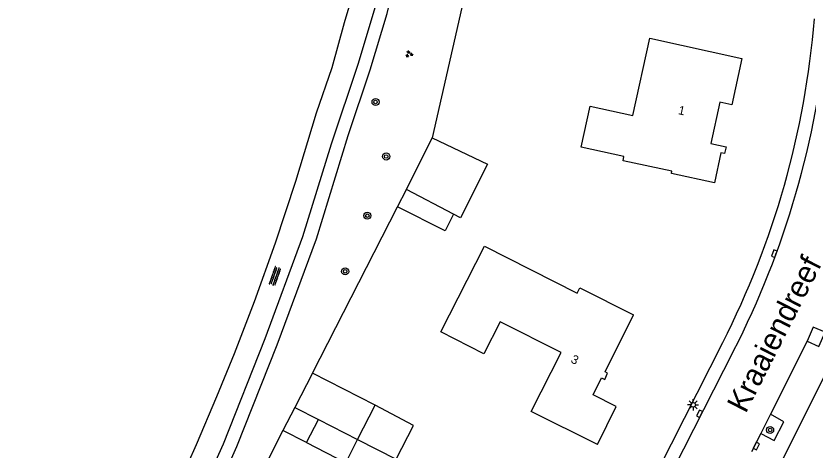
# Model space of a CAD drawing. Extents: x 131000 to 133014, y 396499 to 399001.
# Drawn here: x 131161.6 to 131251.5, y 397624.6 to 397673.8 of the extents above; entities that cross this region are included whole.
import ezdxf

# ---------------------------------------------------------------- set-up
doc = ezdxf.new("R2010")
doc.units = 0
for name, color, linetype in [('gg-afsc-erfafscheiding', 7, 'Continuous'), ('gg-afsc-muur', 7, 'Continuous'), ('gg-anno-huisnummerreeks BGT', 7, 'Continuous'), ('gg-anno-openbare ruimte label', 7, 'Continuous'), ('gg-bbg-bijgebouw', 7, 'Continuous'), ('gg-bbg-gedigitaliseerde bebouwing', 7, 'Continuous'), ('gg-bbg-gedigitaliseerde bijgebouw', 7, 'Continuous'), ('gg-bbg-hoofdgebouw', 7, 'Continuous'), ('gg-bbg-luifel en loopbrug', 7, 'Continuous'), ('gg-knt-onverhard', 7, 'Continuous'), ('gg-knt-verharding', 7, 'Continuous'), ('gt-grn-groengrens', 7, 'Continuous'), ('gt-symb-boom', 7, 'Continuous'), ('gt-symb-groenvak', 7, 'Continuous'), ('gt-symb-kolk', 7, 'Continuous'), ('gt-symb-lichtmast', 7, 'Continuous'), ('gt-symb-overige verharding', 7, 'Continuous')]:
    doc.layers.add(name, color=color, linetype=linetype)

# ---------------------------------------------------------------- blocks, each defined once
blk = doc.blocks.new('gt0-BOOM')
at = {"layer": 'gt-symb-boom'}
for radius in [0.4, 0.2]:
    blk.add_circle((0, 0), radius, dxfattribs=at)
blk = doc.blocks.new('gt0-KOLK')
at = {"layer": 'gt-symb-kolk'}
blk.add_lwpolyline([(0, 0), (0.375, 0), (0.375, 0.4), (-0.375, 0.4), (-0.375, 0), (0, 0)], dxfattribs=at)
blk = doc.blocks.new('gt0-LMAST')
at = {"layer": 'gt-symb-lichtmast'}
for p, q in [((-0.182, 0.173), (-0.447, 0.438)), ((-0.005, 0.246), (-0.005, 0.621)), ((0.172, 0.173), (0.437, 0.438)), ((-0.255, -0.004), (-0.63, -0.004)), ((-0.182, -0.181), (-0.447, -0.446)), ((-0.005, -0.254), (-0.005, -0.629)), ((0.437, -0.446), (0.172, -0.181)), ((0.245, -0.004), (0.62, -0.004))]:
    blk.add_line(p, q, dxfattribs=at)
blk.add_circle((-0.005, -0.004), 0.25, dxfattribs=at)
blk = doc.blocks.new('gt0-GRVAK')
at = {"layer": 'gt-symb-groenvak'}
for p, q in [((-0.11, 0.189), (-0.228, 0.24)), ((-0.182, 0.153), (0.088, 0.153)), ((-0.091, 0.211), (-0.156, 0.322)), ((-0.047, 0.214), (-0.047, 0.393)), ((-0.004, 0.211), (0.061, 0.322)), ((0.015, 0.189), (0.133, 0.24)), ((0.262, -0.052), (0.197, 0.059)), ((0.305, -0.049), (0.305, 0.13)), ((0.349, -0.052), (0.414, 0.059)), ((-0.245, -0.228), (-0.363, -0.177)), ((-0.318, -0.264), (-0.047, -0.264)), ((-0.226, -0.206), (-0.291, -0.095)), ((-0.183, -0.203), (-0.183, -0.024)), ((-0.139, -0.206), (-0.074, -0.095)), ((-0.12, -0.228), (-0.002, -0.177)), ((0.243, -0.074), (0.125, -0.023)), ((0.17, -0.11), (0.441, -0.11)), ((0.368, -0.074), (0.486, -0.023))]:
    blk.add_line(p, q, dxfattribs=at)
blk = doc.blocks.new('gt0-OVH')
at = {"layer": 'gt-symb-overige verharding'}
for points in [[(-0.972, 0.298), (-0.967, 0.308), (-0.965, 0.319), (-0.966, 0.33), (-0.971, 0.34), (-0.978, 0.348), (-0.988, 0.353), (-0.999, 0.355), (-1.01, 0.354), (-1.02, 0.349), (-1.028, 0.342), (-1.033, 0.332), (-1.035, 0.321), (-1.034, 0.31), (-1.029, 0.3), (-1.022, 0.292), (-1.012, 0.287), (-1.001, 0.285), (-0.99, 0.286), (-0.98, 0.291)], [(-0.872, 0.106), (-0.867, 0.116), (-0.865, 0.126), (-0.866, 0.137), (-0.871, 0.147), (-0.878, 0.156), (-0.888, 0.161), (-0.899, 0.163), (-0.91, 0.162), (-0.92, 0.157), (-0.928, 0.15), (-0.933, 0.14), (-0.935, 0.129), (-0.934, 0.118), (-0.929, 0.108), (-0.922, 0.1), (-0.912, 0.095), (-0.901, 0.092), (-0.89, 0.094), (-0.88, 0.098)], [(-0.772, 0.298), (-0.767, 0.308), (-0.765, 0.319), (-0.766, 0.33), (-0.771, 0.34), (-0.778, 0.348), (-0.788, 0.353), (-0.799, 0.355), (-0.81, 0.354), (-0.82, 0.349), (-0.828, 0.342), (-0.833, 0.332), (-0.835, 0.321), (-0.834, 0.31), (-0.829, 0.3), (-0.822, 0.292), (-0.812, 0.287), (-0.801, 0.285), (-0.79, 0.286), (-0.78, 0.291)], [(-0.672, 0.106), (-0.667, 0.116), (-0.665, 0.126), (-0.666, 0.137), (-0.671, 0.147), (-0.678, 0.156), (-0.688, 0.161), (-0.699, 0.163), (-0.71, 0.162), (-0.72, 0.157), (-0.728, 0.15), (-0.733, 0.14), (-0.735, 0.129), (-0.734, 0.118), (-0.729, 0.108), (-0.722, 0.1), (-0.712, 0.095), (-0.701, 0.092), (-0.69, 0.094), (-0.68, 0.098)], [(-0.572, 0.298), (-0.567, 0.308), (-0.565, 0.319), (-0.566, 0.33), (-0.571, 0.34), (-0.578, 0.348), (-0.588, 0.353), (-0.599, 0.355), (-0.61, 0.354), (-0.62, 0.349), (-0.628, 0.342), (-0.633, 0.332), (-0.635, 0.321), (-0.634, 0.31), (-0.629, 0.3), (-0.622, 0.292), (-0.612, 0.287), (-0.601, 0.285), (-0.59, 0.286), (-0.58, 0.291)], [(-0.472, 0.106), (-0.467, 0.116), (-0.465, 0.126), (-0.466, 0.137), (-0.471, 0.147), (-0.478, 0.156), (-0.488, 0.161), (-0.499, 0.163), (-0.51, 0.162), (-0.52, 0.157), (-0.528, 0.15), (-0.533, 0.14), (-0.535, 0.129), (-0.534, 0.118), (-0.529, 0.108), (-0.522, 0.1), (-0.512, 0.095), (-0.501, 0.092), (-0.49, 0.094), (-0.48, 0.098)], [(-0.372, 0.298), (-0.367, 0.308), (-0.365, 0.319), (-0.366, 0.33), (-0.371, 0.34), (-0.378, 0.348), (-0.388, 0.353), (-0.399, 0.355), (-0.41, 0.354), (-0.42, 0.349), (-0.428, 0.342), (-0.433, 0.332), (-0.435, 0.321), (-0.434, 0.31), (-0.429, 0.3), (-0.422, 0.292), (-0.412, 0.287), (-0.401, 0.285), (-0.39, 0.286), (-0.38, 0.291)], [(-0.272, 0.106), (-0.267, 0.116), (-0.265, 0.126), (-0.266, 0.137), (-0.271, 0.147), (-0.278, 0.156), (-0.288, 0.161), (-0.299, 0.163), (-0.31, 0.162), (-0.32, 0.157), (-0.328, 0.15), (-0.333, 0.14), (-0.335, 0.129), (-0.334, 0.118), (-0.329, 0.108), (-0.322, 0.1), (-0.312, 0.095), (-0.301, 0.092), (-0.29, 0.094), (-0.28, 0.098)], [(-0.172, 0.298), (-0.167, 0.308), (-0.165, 0.319), (-0.166, 0.33), (-0.171, 0.34), (-0.178, 0.348), (-0.188, 0.353), (-0.199, 0.355), (-0.21, 0.354), (-0.22, 0.349), (-0.228, 0.342), (-0.233, 0.332), (-0.235, 0.321), (-0.234, 0.31), (-0.229, 0.3), (-0.222, 0.292), (-0.212, 0.287), (-0.201, 0.285), (-0.19, 0.286), (-0.18, 0.291)], [(-0.072, 0.106), (-0.067, 0.116), (-0.065, 0.126), (-0.066, 0.137), (-0.071, 0.147), (-0.078, 0.156), (-0.088, 0.161), (-0.099, 0.163), (-0.11, 0.162), (-0.12, 0.157), (-0.128, 0.15), (-0.133, 0.14), (-0.135, 0.129), (-0.134, 0.118), (-0.129, 0.108), (-0.122, 0.1), (-0.112, 0.095), (-0.101, 0.092), (-0.09, 0.094), (-0.08, 0.098)], [(0.028, 0.298), (0.033, 0.308), (0.035, 0.319), (0.034, 0.33), (0.029, 0.34), (0.022, 0.348), (0.012, 0.353), (0.001, 0.355), (-0.01, 0.354), (-0.02, 0.349), (-0.028, 0.342), (-0.033, 0.332), (-0.035, 0.321), (-0.034, 0.31), (-0.029, 0.3), (-0.022, 0.292), (-0.012, 0.287), (-0.001, 0.285), (0.01, 0.286), (0.02, 0.291)], [(0.128, 0.106), (0.133, 0.116), (0.135, 0.126), (0.134, 0.137), (0.129, 0.147), (0.122, 0.156), (0.112, 0.161), (0.101, 0.163), (0.09, 0.162), (0.08, 0.157), (0.072, 0.15), (0.067, 0.14), (0.065, 0.129), (0.066, 0.118), (0.071, 0.108), (0.078, 0.1), (0.088, 0.095), (0.099, 0.092), (0.11, 0.094), (0.12, 0.098)], [(0.228, 0.298), (0.233, 0.308), (0.235, 0.319), (0.234, 0.33), (0.229, 0.34), (0.222, 0.348), (0.212, 0.353), (0.201, 0.355), (0.19, 0.354), (0.18, 0.349), (0.172, 0.342), (0.167, 0.332), (0.165, 0.321), (0.166, 0.31), (0.171, 0.3), (0.178, 0.292), (0.188, 0.287), (0.199, 0.285), (0.21, 0.286), (0.22, 0.291)], [(0.328, 0.106), (0.333, 0.116), (0.335, 0.126), (0.334, 0.137), (0.329, 0.147), (0.322, 0.156), (0.312, 0.161), (0.301, 0.163), (0.29, 0.162), (0.28, 0.157), (0.272, 0.15), (0.267, 0.14), (0.265, 0.129), (0.266, 0.118), (0.271, 0.108), (0.278, 0.1), (0.288, 0.095), (0.299, 0.092), (0.31, 0.094), (0.32, 0.098)], [(0.428, 0.298), (0.433, 0.308), (0.435, 0.319), (0.434, 0.33), (0.429, 0.34), (0.422, 0.348), (0.412, 0.353), (0.401, 0.355), (0.39, 0.354), (0.38, 0.349), (0.372, 0.342), (0.367, 0.332), (0.365, 0.321), (0.366, 0.31), (0.371, 0.3), (0.378, 0.292), (0.388, 0.287), (0.399, 0.285), (0.41, 0.286), (0.42, 0.291)], [(0.528, 0.106), (0.533, 0.116), (0.535, 0.126), (0.534, 0.137), (0.529, 0.147), (0.522, 0.156), (0.512, 0.161), (0.501, 0.163), (0.49, 0.162), (0.48, 0.157), (0.472, 0.15), (0.467, 0.14), (0.465, 0.129), (0.466, 0.118), (0.471, 0.108), (0.478, 0.1), (0.488, 0.095), (0.499, 0.092), (0.51, 0.094), (0.52, 0.098)], [(0.628, 0.298), (0.633, 0.308), (0.635, 0.319), (0.634, 0.33), (0.629, 0.34), (0.622, 0.348), (0.612, 0.353), (0.601, 0.355), (0.59, 0.354), (0.58, 0.349), (0.572, 0.342), (0.567, 0.332), (0.565, 0.321), (0.566, 0.31), (0.571, 0.3), (0.578, 0.292), (0.588, 0.287), (0.599, 0.285), (0.61, 0.286), (0.62, 0.291)], [(0.728, 0.106), (0.733, 0.116), (0.735, 0.126), (0.734, 0.137), (0.729, 0.147), (0.722, 0.156), (0.712, 0.161), (0.701, 0.163), (0.69, 0.162), (0.68, 0.157), (0.672, 0.15), (0.667, 0.14), (0.665, 0.129), (0.666, 0.118), (0.671, 0.108), (0.678, 0.1), (0.688, 0.095), (0.699, 0.092), (0.71, 0.094), (0.72, 0.098)], [(0.828, 0.298), (0.833, 0.308), (0.835, 0.319), (0.834, 0.33), (0.829, 0.34), (0.822, 0.348), (0.812, 0.353), (0.801, 0.355), (0.79, 0.354), (0.78, 0.349), (0.772, 0.342), (0.767, 0.332), (0.765, 0.321), (0.766, 0.31), (0.771, 0.3), (0.778, 0.292), (0.788, 0.287), (0.799, 0.285), (0.81, 0.286), (0.82, 0.291)], [(0.928, 0.106), (0.933, 0.116), (0.935, 0.126), (0.934, 0.137), (0.929, 0.147), (0.922, 0.156), (0.912, 0.161), (0.901, 0.163), (0.89, 0.162), (0.88, 0.157), (0.872, 0.15), (0.867, 0.14), (0.865, 0.129), (0.866, 0.118), (0.871, 0.108), (0.878, 0.1), (0.888, 0.095), (0.899, 0.092), (0.91, 0.094), (0.92, 0.098)], [(1.028, 0.298), (1.033, 0.308), (1.035, 0.319), (1.034, 0.33), (1.029, 0.34), (1.022, 0.348), (1.012, 0.353), (1.001, 0.355), (0.99, 0.354), (0.98, 0.349), (0.972, 0.342), (0.967, 0.332), (0.965, 0.321), (0.966, 0.31), (0.971, 0.3), (0.978, 0.292), (0.988, 0.287), (0.999, 0.285), (1.01, 0.286), (1.02, 0.291)], [(-0.972, -0.142), (-0.967, -0.132), (-0.965, -0.121), (-0.966, -0.11), (-0.971, -0.1), (-0.978, -0.092), (-0.988, -0.087), (-0.999, -0.085), (-1.01, -0.086), (-1.02, -0.091), (-1.028, -0.098), (-1.033, -0.108), (-1.035, -0.119), (-1.034, -0.13), (-1.029, -0.14), (-1.022, -0.148), (-1.012, -0.153), (-1.001, -0.155), (-0.99, -0.154), (-0.98, -0.149)], [(-0.872, -0.334), (-0.867, -0.324), (-0.865, -0.314), (-0.866, -0.303), (-0.871, -0.293), (-0.878, -0.284), (-0.888, -0.279), (-0.899, -0.277), (-0.91, -0.278), (-0.92, -0.283), (-0.928, -0.29), (-0.933, -0.3), (-0.935, -0.311), (-0.934, -0.322), (-0.929, -0.332), (-0.922, -0.34), (-0.912, -0.345), (-0.901, -0.348), (-0.89, -0.346), (-0.88, -0.342)], [(-0.772, -0.142), (-0.767, -0.132), (-0.765, -0.121), (-0.766, -0.11), (-0.771, -0.1), (-0.778, -0.092), (-0.788, -0.087), (-0.799, -0.085), (-0.81, -0.086), (-0.82, -0.091), (-0.828, -0.098), (-0.833, -0.108), (-0.835, -0.119), (-0.834, -0.13), (-0.829, -0.14), (-0.822, -0.148), (-0.812, -0.153), (-0.801, -0.155), (-0.79, -0.154), (-0.78, -0.149)], [(-0.672, -0.334), (-0.667, -0.324), (-0.665, -0.314), (-0.666, -0.303), (-0.671, -0.293), (-0.678, -0.284), (-0.688, -0.279), (-0.699, -0.277), (-0.71, -0.278), (-0.72, -0.283), (-0.728, -0.29), (-0.733, -0.3), (-0.735, -0.311), (-0.734, -0.322), (-0.729, -0.332), (-0.722, -0.34), (-0.712, -0.345), (-0.701, -0.348), (-0.69, -0.346), (-0.68, -0.342)], [(-0.572, -0.142), (-0.567, -0.132), (-0.565, -0.121), (-0.566, -0.11), (-0.571, -0.1), (-0.578, -0.092), (-0.588, -0.087), (-0.599, -0.085), (-0.61, -0.086), (-0.62, -0.091), (-0.628, -0.098), (-0.633, -0.108), (-0.635, -0.119), (-0.634, -0.13), (-0.629, -0.14), (-0.622, -0.148), (-0.612, -0.153), (-0.601, -0.155), (-0.59, -0.154), (-0.58, -0.149)], [(-0.472, -0.334), (-0.467, -0.324), (-0.465, -0.314), (-0.466, -0.303), (-0.471, -0.293), (-0.478, -0.284), (-0.488, -0.279), (-0.499, -0.277), (-0.51, -0.278), (-0.52, -0.283), (-0.528, -0.29), (-0.533, -0.3), (-0.535, -0.311), (-0.534, -0.322), (-0.529, -0.332), (-0.522, -0.34), (-0.512, -0.345), (-0.501, -0.348), (-0.49, -0.346), (-0.48, -0.342)], [(-0.372, -0.142), (-0.367, -0.132), (-0.365, -0.121), (-0.366, -0.11), (-0.371, -0.1), (-0.378, -0.092), (-0.388, -0.087), (-0.399, -0.085), (-0.41, -0.086), (-0.42, -0.091), (-0.428, -0.098), (-0.433, -0.108), (-0.435, -0.119), (-0.434, -0.13), (-0.429, -0.14), (-0.422, -0.148), (-0.412, -0.153), (-0.401, -0.155), (-0.39, -0.154), (-0.38, -0.149)], [(-0.272, -0.334), (-0.267, -0.324), (-0.265, -0.314), (-0.266, -0.303), (-0.271, -0.293), (-0.278, -0.284), (-0.288, -0.279), (-0.299, -0.277), (-0.31, -0.278), (-0.32, -0.283), (-0.328, -0.29), (-0.333, -0.3), (-0.335, -0.311), (-0.334, -0.322), (-0.329, -0.332), (-0.322, -0.34), (-0.312, -0.345), (-0.301, -0.348), (-0.29, -0.346), (-0.28, -0.342)], [(-0.172, -0.142), (-0.167, -0.132), (-0.165, -0.121), (-0.166, -0.11), (-0.171, -0.1), (-0.178, -0.092), (-0.188, -0.087), (-0.199, -0.085), (-0.21, -0.086), (-0.22, -0.091), (-0.228, -0.098), (-0.233, -0.108), (-0.235, -0.119), (-0.234, -0.13), (-0.229, -0.14), (-0.222, -0.148), (-0.212, -0.153), (-0.201, -0.155), (-0.19, -0.154), (-0.18, -0.149)], [(-0.072, -0.334), (-0.067, -0.324), (-0.065, -0.314), (-0.066, -0.303), (-0.071, -0.293), (-0.078, -0.284), (-0.088, -0.279), (-0.099, -0.277), (-0.11, -0.278), (-0.12, -0.283), (-0.128, -0.29), (-0.133, -0.3), (-0.135, -0.311), (-0.134, -0.322), (-0.129, -0.332), (-0.122, -0.34), (-0.112, -0.345), (-0.101, -0.348), (-0.09, -0.346), (-0.08, -0.342)], [(0.028, -0.142), (0.033, -0.132), (0.035, -0.121), (0.034, -0.11), (0.029, -0.1), (0.022, -0.092), (0.012, -0.087), (0.001, -0.085), (-0.01, -0.086), (-0.02, -0.091), (-0.028, -0.098), (-0.033, -0.108), (-0.035, -0.119), (-0.034, -0.13), (-0.029, -0.14), (-0.022, -0.148), (-0.012, -0.153), (-0.001, -0.155), (0.01, -0.154), (0.02, -0.149)], [(0.128, -0.334), (0.133, -0.324), (0.135, -0.314), (0.134, -0.303), (0.129, -0.293), (0.122, -0.284), (0.112, -0.279), (0.101, -0.277), (0.09, -0.278), (0.08, -0.283), (0.072, -0.29), (0.067, -0.3), (0.065, -0.311), (0.066, -0.322), (0.071, -0.332), (0.078, -0.34), (0.088, -0.345), (0.099, -0.348), (0.11, -0.346), (0.12, -0.342)], [(0.228, -0.142), (0.233, -0.132), (0.235, -0.121), (0.234, -0.11), (0.229, -0.1), (0.222, -0.092), (0.212, -0.087), (0.201, -0.085), (0.19, -0.086), (0.18, -0.091), (0.172, -0.098), (0.167, -0.108), (0.165, -0.119), (0.166, -0.13), (0.171, -0.14), (0.178, -0.148), (0.188, -0.153), (0.199, -0.155), (0.21, -0.154), (0.22, -0.149)], [(0.328, -0.334), (0.333, -0.324), (0.335, -0.314), (0.334, -0.303), (0.329, -0.293), (0.322, -0.284), (0.312, -0.279), (0.301, -0.277), (0.29, -0.278), (0.28, -0.283), (0.272, -0.29), (0.267, -0.3), (0.265, -0.311), (0.266, -0.322), (0.271, -0.332), (0.278, -0.34), (0.288, -0.345), (0.299, -0.348), (0.31, -0.346), (0.32, -0.342)], [(0.428, -0.142), (0.433, -0.132), (0.435, -0.121), (0.434, -0.11), (0.429, -0.1), (0.422, -0.092), (0.412, -0.087), (0.401, -0.085), (0.39, -0.086), (0.38, -0.091), (0.372, -0.098), (0.367, -0.108), (0.365, -0.119), (0.366, -0.13), (0.371, -0.14), (0.378, -0.148), (0.388, -0.153), (0.399, -0.155), (0.41, -0.154), (0.42, -0.149)], [(0.528, -0.334), (0.533, -0.324), (0.535, -0.314), (0.534, -0.303), (0.529, -0.293), (0.522, -0.284), (0.512, -0.279), (0.501, -0.277), (0.49, -0.278), (0.48, -0.283), (0.472, -0.29), (0.467, -0.3), (0.465, -0.311), (0.466, -0.322), (0.471, -0.332), (0.478, -0.34), (0.488, -0.345), (0.499, -0.348), (0.51, -0.346), (0.52, -0.342)], [(0.628, -0.142), (0.633, -0.132), (0.635, -0.121), (0.634, -0.11), (0.629, -0.1), (0.622, -0.092), (0.612, -0.087), (0.601, -0.085), (0.59, -0.086), (0.58, -0.091), (0.572, -0.098), (0.567, -0.108), (0.565, -0.119), (0.566, -0.13), (0.571, -0.14), (0.578, -0.148), (0.588, -0.153), (0.599, -0.155), (0.61, -0.154), (0.62, -0.149)], [(0.728, -0.334), (0.733, -0.324), (0.735, -0.314), (0.734, -0.303), (0.729, -0.293), (0.722, -0.284), (0.712, -0.279), (0.701, -0.277), (0.69, -0.278), (0.68, -0.283), (0.672, -0.29), (0.667, -0.3), (0.665, -0.311), (0.666, -0.322), (0.671, -0.332), (0.678, -0.34), (0.688, -0.345), (0.699, -0.348), (0.71, -0.346), (0.72, -0.342)], [(0.828, -0.142), (0.833, -0.132), (0.835, -0.121), (0.834, -0.11), (0.829, -0.1), (0.822, -0.092), (0.812, -0.087), (0.801, -0.085), (0.79, -0.086), (0.78, -0.091), (0.772, -0.098), (0.767, -0.108), (0.765, -0.119), (0.766, -0.13), (0.771, -0.14), (0.778, -0.148), (0.788, -0.153), (0.799, -0.155), (0.81, -0.154), (0.82, -0.149)], [(0.928, -0.334), (0.933, -0.324), (0.935, -0.314), (0.934, -0.303), (0.929, -0.293), (0.922, -0.284), (0.912, -0.279), (0.901, -0.277), (0.89, -0.278), (0.88, -0.283), (0.872, -0.29), (0.867, -0.3), (0.865, -0.311), (0.866, -0.322), (0.871, -0.332), (0.878, -0.34), (0.888, -0.345), (0.899, -0.348), (0.91, -0.346), (0.92, -0.342)], [(1.028, -0.142), (1.033, -0.132), (1.035, -0.121), (1.034, -0.11), (1.029, -0.1), (1.022, -0.092), (1.012, -0.087), (1.001, -0.085), (0.99, -0.086), (0.98, -0.091), (0.972, -0.098), (0.967, -0.108), (0.965, -0.119), (0.966, -0.13), (0.971, -0.14), (0.978, -0.148), (0.988, -0.153), (0.999, -0.155), (1.01, -0.154), (1.02, -0.149)]]:
    blk.add_lwpolyline(points, close=True, dxfattribs=at)

msp = doc.modelspace()

# ---------------------------------------------------------------- linework, layer by layer
at = {"layer": 'gg-afsc-erfafscheiding'}
msp.add_line((131195.214, 397633.322), (131204.866, 397652.16), dxfattribs=at)
at = {"layer": 'gg-afsc-muur'}
for p, q in [((131212.168, 397674.773), (131208.81, 397659.988)), ((131191.874, 397626.803), (131181.495, 397606.587))]:
    msp.add_line(p, q, dxfattribs=at)
at = {"layer": 'gg-bbg-bijgebouw'}
for p, q in [((131205.877, 397654.132), (131208.81, 397659.988)), ((131208.81, 397659.988), (131215.082, 397657.011)), ((131215.082, 397657.011), (131212.035, 397650.926)), ((131211.224, 397651.348), (131205.877, 397654.132)), ((131212.035, 397650.926), (131211.224, 397651.348)), ((131195.214, 397633.322), (131193.219, 397629.423)), ((131202.336, 397629.679), (131195.214, 397633.322)), ((131193.219, 397629.423), (131195.896, 397628.053)), ((131200.341, 397625.779), (131202.336, 397629.679)), ((131195.896, 397628.053), (131200.341, 397625.779))]:
    msp.add_line(p, q, dxfattribs=at)
at = {"layer": 'gg-bbg-gedigitaliseerde bebouwing'}
for points in [[(131231.587, 397662.539), (131233.492, 397671.285), (131243.95, 397669)], [(131230.568, 397657.857), (131225.706, 397658.916), (131226.725, 397663.598), (131231.587, 397662.539)], [(131240.83, 397654.88), (131235.95, 397655.96), (131236.001, 397656.195), (131230.468, 397657.399), (131230.568, 397657.857)], [(131227.57, 397625.22), (131220.055, 397628.966), (131223.442, 397635.637), (131216.537, 397639.143), (131214.685, 397635.496), (131209.799, 397637.977), (131214.742, 397647.712), (131225.275, 397642.365), (131225.58, 397642.967), (131231.66, 397639.91)]]:
    msp.add_lwpolyline(points, dxfattribs=at)
at = {"layer": 'gg-bbg-gedigitaliseerde bijgebouw'}
for p, q in [((131193.219, 397629.423), (131191.874, 397626.803)), ((131194.554, 397625.431), (131195.896, 397628.053)), ((131194.554, 397625.431), (131191.874, 397626.803))]:
    msp.add_line(p, q, dxfattribs=at)
at = {"layer": 'gg-bbg-hoofdgebouw'}
for points in [[(131243.95, 397669), (131242.8, 397663.75), (131241.45, 397664.05), (131240.43, 397659.36), (131242.16, 397658.97), (131241.99, 397658.2), (131241.58, 397658.29), (131240.83, 397654.88)], [(131227.57, 397625.22), (131229.69, 397629.52), (131227.06, 397630.84), (131228.02, 397632.78), (131228.39, 397632.6), (131228.72, 397633.29), (131228.42, 397633.46), (131231.66, 397639.91)]]:
    msp.add_lwpolyline(points, dxfattribs=at)
at = {"layer": 'gg-bbg-luifel en loopbrug'}
msp.add_line((131204.866, 397652.16), (131205.877, 397654.132), dxfattribs=at)
for points in [[(131211.224, 397651.348), (131210.282, 397649.459), (131204.866, 397652.16)], [(131200.341, 397625.779), (131204.709, 397623.544), (131206.67, 397627.378), (131202.336, 397629.679)], [(131194.554, 397625.431), (131198.999, 397623.157), (131200.341, 397625.779)]]:
    msp.add_lwpolyline(points, dxfattribs=at)
at = {"layer": 'gg-knt-onverhard'}
for points in [[(131161.559, 397582.624), (131161.884, 397584.653), (131162.619, 397587.344), (131163.513, 397590.107), (131164.711, 397592.701), (131166.397, 397595.819), (131175.881, 397608.643), (131178.696, 397612.725), (131181.217, 397617.208), (131183.247, 397621.09), (131185.134, 397625.288), (131189.835, 397637.224), (131194.132, 397648.789), (131197.373, 397659.308), (131200.397, 397668.359), (131202.476, 397675.272), (131203.717, 397680.742), (131205.34, 397689.774), (131206.006, 397694.49), (131206.741, 397699.048), (131208.021, 397709.183), (131208.74, 397712.415)], [(131205.46, 397712.816), (131204.527, 397703.73), (131203.692, 397696.843), (131202.831, 397691.123), (131201.997, 397686.103), (131200.999, 397680.856), (131199.982, 397677.01), (131198.804, 397673.015), (131197.424, 397667.939), (131195.653, 397662.803), (131193.305, 397655.045), (131190.991, 397648.065), (131188.61, 397641.398), (131186.34, 397635.504), (131184.347, 397630.61), (131182.019, 397625.186), (131179.187, 397618.849), (131177.153, 397614.89), (131174.756, 397611.491), (131173.854, 397610.254)]]:
    msp.add_lwpolyline(points, dxfattribs=at)
at = {"layer": 'gg-knt-verharding'}
for p, q in [((131252.057, 397638.541), (131251.35, 397636.94)), ((131216.568, 397587.188), (131241.783, 397636.776)), ((131251.35, 397636.94), (131247.184, 397628.647)), ((131243.02, 397635.83), (131216.469, 397583.889)), ((131254.48, 397635.34), (131248.25, 397622.901)), ((131247.184, 397628.647), (131246.088, 397626.466)), ((131246.088, 397626.466), (131245.052, 397624.404))]:
    msp.add_line(p, q, dxfattribs=at)
for points in [[(131251.35, 397636.94), (131252.671, 397636.321), (131253.393, 397637.965), (131252.057, 397638.541)], [(131246.088, 397626.466), (131247.63, 397625.667), (131248.727, 397627.805), (131247.184, 397628.647)]]:
    msp.add_lwpolyline(points, dxfattribs=at)
for centre, radius, start, end in [((131153.625, 397681.6), 98.899, 333.04915, 355.2907), ((131152.855, 397681.854), 101.233, 332.95825, 354.72815)]:
    msp.add_arc(centre, radius, start, end, dxfattribs=at)
at = {"layer": 'gt-grn-groengrens'}
msp.add_lwpolyline([(131184.674, 397620.558), (131186.644, 397625.008), (131191.198, 397636.534), (131195.662, 397648.541), (131199.267, 397660.266), (131201.771, 397667.716), (131203.699, 397674.069), (131205.16, 397680.166), (131206.547, 397688.11), (131207.96, 397697.186), (131209.456, 397708.716), (131209.688, 397709.762), (131215.124, 397709.416)], dxfattribs=at)

# ---------------------------------------------------------------- block references
at = {"layer": 'gt-symb-boom'}
for p in [(131202.38, 397664.049), (131203.587, 397657.875), (131201.44, 397651.165), (131198.932, 397644.845), (131247.161, 397626.86)]:
    msp.add_blockref('gt0-BOOM', p, dxfattribs=at)
at = {"layer": 'gt-symb-groenvak'}
msp.add_blockref('gt0-GRVAK', (131206.174, 397669.488), dxfattribs=at)
at = {"layer": 'gt-symb-kolk'}
for p, rotation in [((131247.818, 397646.793), 69.8260550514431), ((131239.321, 397628.611), 63.076374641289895), ((131245.419, 397625.144), -116.43687291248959)]:
    msp.add_blockref('gt0-KOLK', p, dxfattribs=dict(at, rotation=rotation))
at = {"layer": 'gt-symb-lichtmast'}
msp.add_blockref('gt0-LMAST', (131238.429, 397629.721), dxfattribs=at)
at = {"layer": 'gt-symb-overige verharding', "rotation": 70.55043123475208}
msp.add_blockref('gt0-OVH', (131190.978, 397644.313), dxfattribs=at)

# ---------------------------------------------------------------- texts
at = {"layer": 'gg-anno-huisnummerreeks BGT'}
for s, rotation, p in [('1', 347.7, (131236.661, 397662.686)), ('3', 334.5, (131224.459, 397634.553))]:
    msp.add_text(s, height=1, rotation=rotation, dxfattribs=at).set_placement(p)
at = {"layer": 'gg-anno-openbare ruimte label'}
msp.add_text('Kraaiendreef', height=2.5, rotation=63, dxfattribs=at).set_placement((131244.383, 397628.655))

doc.saveas('drawing.dxf')
